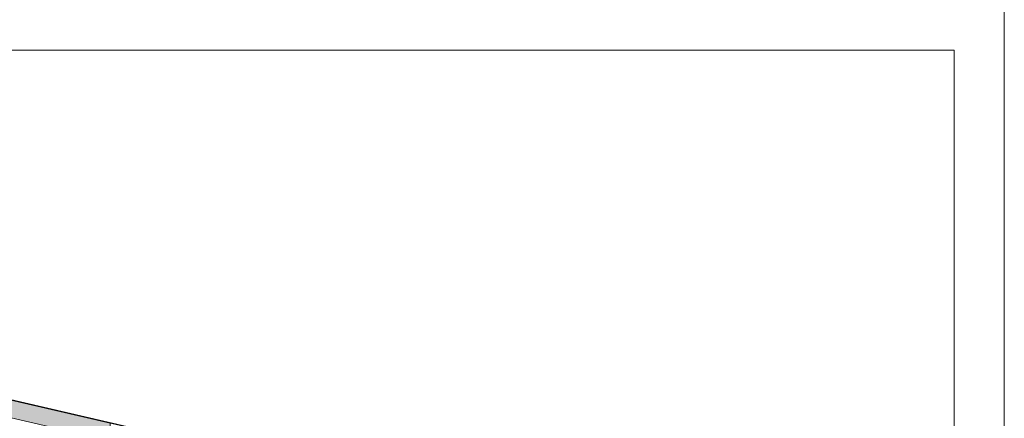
# Model space of a CAD drawing. Header units: millimetres. Extents: x 0 to 1517, y -116 to 725.
# Tile 500 of 501: x 1403 to 1517, y 415 to 461. Entities that reach past the tile are written whole.
import ezdxf

# ---------------------------------------------------------------- set-up
doc = ezdxf.new("R2010")
doc.units = ezdxf.units.MM
for name, color, linetype in [('Ech.1_1', 7, 'Continuous'), ('Ech.1_100', 7, 'Continuous'), ('Ech.1_75', 7, 'Continuous')]:
    doc.layers.add(name, color=color, linetype=linetype)

msp = doc.modelspace()

# ---------------------------------------------------------------- hatches: boundary and pattern name
at = {"layer": 'Ech.1_75', "linetype": 'Continuous', "lineweight": 5, "true_color": 0xd4c4b3, "transparency": 33554687}
for points in [[(1368.854, 425.109), (1427.716, 411.46), (1427.278, 411.646), (1368.416, 425.295), (1368.854, 425.109)], [(1397.167, 416.506), (1413.593, 412.697), (1413.593, 414.735), (1398.27, 418.288), (1398.709, 418.102), (1397.167, 416.506)]]:
    msp.add_hatch(color=9, dxfattribs=at).paths.add_polyline_path(points)

# ---------------------------------------------------------------- linework, layer by layer
at = {"layer": 'Ech.1_1', "color": 7, "linetype": 'Continuous', "lineweight": 5}
msp.add_lwpolyline([(327.72, -115.512), (1516.72, -115.512), (1516.72, 725.488), (327.72, 725.488), (327.72, -115.512)], close=True, dxfattribs=at)
at = {"layer": 'Ech.1_100', "color": 7, "linetype": 'Continuous', "lineweight": 5}
msp.add_lwpolyline([(1510.917, 244.798), (1510.917, 457.821), (933.687, 457.821), (933.687, 244.798), (1510.917, 244.798)], close=True, dxfattribs=at)
at = {"layer": 'Ech.1_75', "color": 7, "linetype": 'Continuous', "lineweight": 5}
for points in [[(1368.854, 425.109), (1427.716, 411.46), (1427.278, 411.646), (1368.416, 425.295), (1368.854, 425.109)], [(1397.167, 416.506), (1413.593, 412.697), (1413.593, 414.735), (1398.27, 418.288), (1398.709, 418.102), (1397.167, 416.506)]]:
    msp.add_lwpolyline(points, close=True, dxfattribs=at)

doc.saveas('drawing.dxf')
